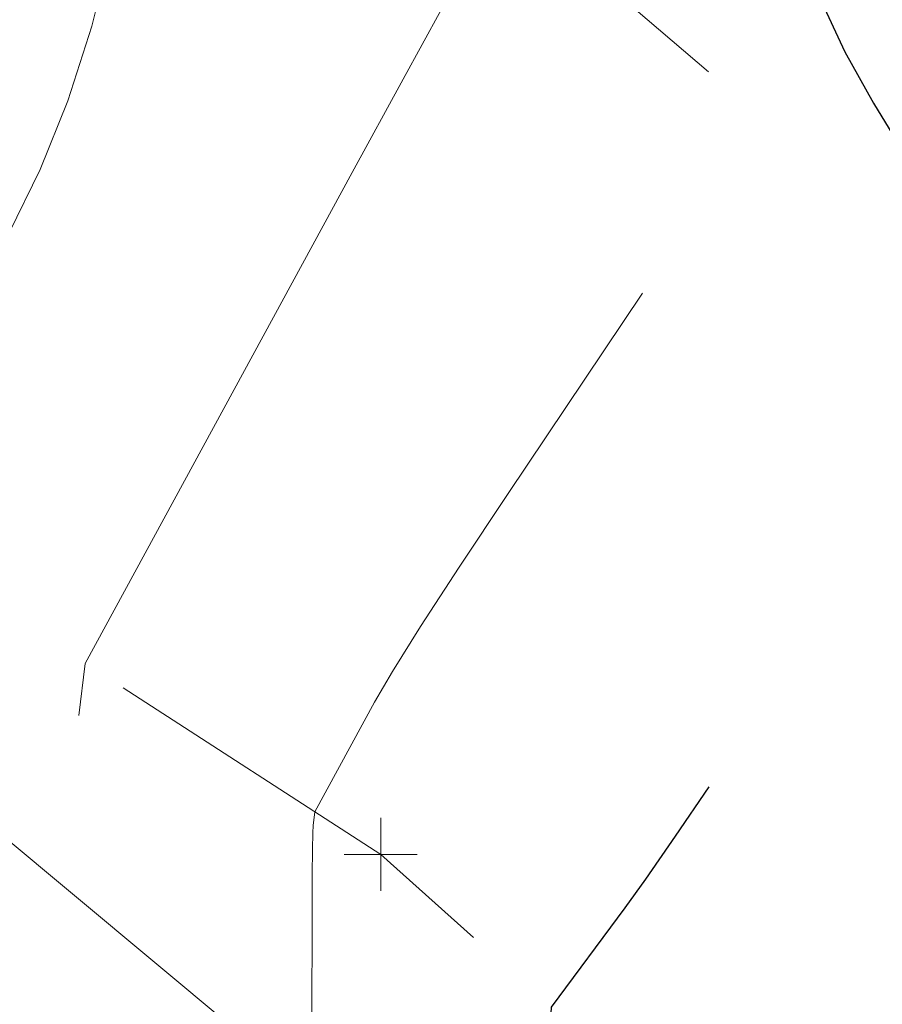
# Model space of a CAD drawing. Extents: x 1926935 to 1928139, y 199322 to 200300.
# Tile 626 of 656: x 1927630 to 1927642, y 199868 to 199881. Entities that reach past the tile are written whole.
import ezdxf

# ---------------------------------------------------------------- set-up
doc = ezdxf.new("R2010")
doc.units = 0
doc.header["$MEASUREMENT"] = 0
for name, pattern in [('DGN Style 2', [14.030763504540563, 8.418458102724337, -5.612305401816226]), ('DGN Style 3', [19.64306890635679, 14.03076350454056, -5.612305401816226]), ('DGN Style 5', [9.821534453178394, 4.209229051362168, -5.612305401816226]), ('treert', [0.2999994, -0.1499997, -0.1499997])]:
    doc.linetypes.add(name, pattern=pattern)
for name, color, linetype, lineweight in [('DT_X_Contour_Major', 132, 'DGN Style 3', 30), ('DT_X_Contour_Minor', 136, 'DGN Style 3', 0), ('DT_X_Terrain_Ground_Line', 92, 'DGN Style 3', 13), ('PV_X_Driveway', 7, 'DGN Style 5', 0), ('SV_X_Top_of_Bank', 97, 'DGN Style 2', 0), ('VG_X_Tree_Line_Rt', 3, 'treert', 0)]:
    doc.layers.add(name, color=color, linetype=linetype, lineweight=lineweight)
doc.layers.add('SV_X_Shot_Marker (Construction)', color=40, linetype='Continuous', lineweight=0, transparency=0.5)

# ---------------------------------------------------------------- blocks, each defined once
blk = doc.blocks.new('SVPT_664')
at = {"layer": 'SV_X_Shot_Marker (Construction)', "transparency": 33554495}
for p, q in [((0, 0.0249999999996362), (0, -0.0249999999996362)), ((-0.02499999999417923, 0), (0.02499999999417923, 0))]:
    blk.add_line(p, q, dxfattribs=at)
blk.add_point((0, 0), dxfattribs=at)
blk = doc.blocks.new('*U2117', base_point=(1927600.1255, 199832.7095, 682.6088333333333))
at = {"layer": 'DT_X_Contour_Major', "elevation": 680.00000000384, "flags": 128}
blk.add_lwpolyline([(1927598.172327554, 200018.5133908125), (1927597.961015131, 200013.1159681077), (1927597.965153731, 200011.9861525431), (1927598.068132, 200010.9098870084), (1927598.269949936, 200009.8871715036), (1927598.570607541, 200008.9180060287), (1927599.504147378, 200006.4049648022), (1927599.825013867, 200005.4438085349), (1927600.087458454, 200004.445120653), (1927600.29148114, 200003.4089011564), (1927600.437081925, 200002.3351500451), (1927600.747454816, 199999.4217715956), (1927600.928120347, 199998.2441210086), (1927601.237337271, 199996.8962030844), (1927601.675105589, 199995.3780178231), (1927602.241425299, 199993.6895652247), (1927603.923013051, 199988.9600018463), (1927604.534487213, 199987.1853573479), (1927605.107718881, 199985.4085963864), (1927605.642708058, 199983.6297189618), (1927606.139454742, 199981.8487250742), (1927608.368373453, 199973.5324818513), (1927610.327806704, 199968.5917124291), (1927610.740470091, 199967.5812773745), (1927611.138703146, 199966.6674448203), (1927611.522505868, 199965.8502147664), (1927611.891878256, 199965.1295872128), (1927612.857630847, 199963.3367170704), (1927613.265846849, 199962.5694130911), (1927613.766180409, 199961.6121537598), (1927614.358631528, 199960.4649390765), (1927615.043200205, 199959.1277690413), (1927617.697435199, 199953.9269712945), (1927618.353865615, 199952.6460551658), (1927618.960831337, 199951.465960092), (1927620.939048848, 199947.6430500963), (1927621.475626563, 199946.4524690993), (1927622.019822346, 199944.938453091), (1927622.571636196, 199943.1010020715), (1927623.131068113, 199940.9401160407), (1927624.633043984, 199934.74650661), (1927625.166306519, 199932.5877418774), (1927625.639612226, 199930.7566547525), (1927626.052961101, 199929.2532452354), (1927626.406353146, 199928.0775133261), (1927627.268789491, 199925.3791317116), (1927627.604799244, 199924.3027036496), (1927627.966001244, 199923.0972056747), (1927628.352395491, 199921.7626377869), (1927628.763981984, 199920.2989999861), (1927629.895135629, 199916.2238726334), (1927630.329937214, 199914.6418598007), (1927630.785976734, 199912.9521668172), (1927631.263254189, 199911.1547936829), (1927631.761769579, 199909.2497403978), (1927633.1194612, 199904.0260247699), (1927633.665156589, 199902.0793729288), (1927634.283974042, 199900.1572041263), (1927634.975913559, 199898.2595183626), (1927635.740975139, 199896.3863156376), (1927637.878635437, 199891.4237524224), (1927638.612386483, 199889.6824474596), (1927639.210394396, 199888.1804549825), (1927639.672659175, 199886.9177749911), (1927639.999180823, 199885.8944074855), (1927640.688914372, 199883.4845107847), (1927640.966586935, 199882.6093682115), (1927641.28230446, 199881.7913630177), (1927641.636066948, 199881.0304952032), (1927642.027874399, 199880.3267647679), (1927643.945080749, 199877.1760099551), (1927640.520135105, 199872.0617709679), (1927639.850901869, 199871.0664058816), (1927639.311036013, 199870.2721273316), (1927638.900537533, 199869.6789353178), (1927638.619406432, 199869.2868298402), (1927637.609318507, 199867.9262061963), (1927637.594359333, 199867.6110131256), (1927637.591361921, 199867.48753718), (1927637.588780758, 199867.2521920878), (1927637.586615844, 199866.904977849), (1927637.58486718, 199866.4458944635), (1927637.577677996, 199864.0424773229), (1927641.752010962, 199855.9276765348), (1927642.631799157, 199854.2347219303), (1927643.482163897, 199852.6336298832), (1927644.303105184, 199851.1244003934), (1927645.094623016, 199849.707033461), (1927647.166105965, 199846.0498717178), (1927647.962255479, 199844.5792191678), (1927648.797091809, 199842.910132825), (1927649.670614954, 199841.0426126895), (1927650.582824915, 199838.9766587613), (1927653.066967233, 199833.2028698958), (1927653.999952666, 199831.1712959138), (1927654.935802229, 199829.4069156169), (1927655.87451592, 199827.909729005), (1927656.816093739, 199826.6797360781), (1927659.330786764, 199823.7560131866), (1927660.230954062, 199822.6356043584), (1927661.045436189, 199821.4671700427), (1927661.774233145, 199820.2507102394), (1927662.417344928, 199818.9862249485), (1927664.018062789, 199815.5502301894), (1927664.791301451, 199814.1466052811), (1927665.910479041, 199812.5127266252), (1927667.375595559, 199810.648594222), (1927669.186651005, 199808.5542080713), (1927674.477384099, 199802.6621733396), (1927676.286237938, 199800.6329082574), (1927677.744749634, 199798.9641390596), (1927678.852919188, 199797.6558657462), (1927679.6107466, 199796.7080883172), (1927681.164496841, 199794.661343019), (1927681.859057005, 199793.8328677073), (1927682.777424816, 199792.8825007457), (1927683.919600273, 199791.8102421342), (1927685.285583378, 199790.6160918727), (1927689.226615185, 199787.2691689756), (1927690.623669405, 199786.0892417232), (1927691.859058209, 199785.0596521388), (1927692.932781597, 199784.1804002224), (1927693.844839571, 199783.4514859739), (1927696.061440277, 199781.7081648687), (1927697.085060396, 199781.0042299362), (1927698.493470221, 199780.1999159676), (1927700.286669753, 199779.295222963), (1927702.464658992, 199778.2901509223), (1927708.78568324, 199775.4761200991), (1927711.024820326, 199774.5069666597), (1927713.001463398, 199773.7100294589), (1927714.715612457, 199773.0853084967), (1927716.167267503, 199772.6328037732), (1927719.688355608, 199771.6557461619), (1927721.091673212, 199771.2793462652), (1927722.660809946, 199770.8829397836), (1927724.395765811, 199770.4665267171), (1927726.296540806, 199770.0301070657), (1927731.586366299, 199768.8396458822), (1927733.579357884, 199768.4849234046), (1927735.590963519, 199768.3136018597), (1927737.621183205, 199768.3256812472), (1927739.670016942, 199768.5211615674), (1927745.158392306, 199769.2869769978), (1927747.112955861, 199769.5517135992), (1927748.860365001, 199769.7715618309), (1927750.400619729, 199769.9465216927), (1927751.733720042, 199770.0765931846), (1927755.012448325, 199770.3635993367), (1927756.257648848, 199770.4977613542), (1927757.534204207, 199770.6849927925), (1927758.842114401, 199770.9252936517), (1927760.181379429, 199771.2186639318), (1927766.504444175, 199772.7115538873), (1927769.129181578, 199774.7165069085), (1927769.720103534, 199775.2017975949), (1927770.367981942, 199775.7984040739), (1927771.072816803, 199776.5063263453), (1927771.834608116, 199777.3255644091), (1927773.941993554, 199779.6586203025), (1927774.68464077, 199780.4548427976), (1927775.33204334, 199781.093718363), (1927775.884201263, 199781.5752469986), (1927776.341114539, 199781.8994287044), (1927777.432557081, 199782.5541173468), (1927777.798894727, 199782.7929481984), (1927778.079325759, 199783.0184242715), (1927778.273850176, 199783.2305455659), (1927778.382467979, 199783.4293120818), (1927778.5575733, 199783.9415497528), (1927778.90646356, 199784.5054481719), (1927779.821805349, 199785.8129651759), (1927781.303598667, 199787.8641007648), (1927783.351843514, 199790.6588549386), (1927789.569098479, 199799.103024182), (1927791.610996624, 199801.8771329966), (1927793.073749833, 199803.8663325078), (1927793.957358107, 199805.0706227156), (1927794.261821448, 199805.4900036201), (1927794.301530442, 199805.5618069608), (1927794.317936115, 199805.5890553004), (1927794.337371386, 199805.6169478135), (1927794.359836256, 199805.6454845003), (1927794.385330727, 199805.6746653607), (1927794.457355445, 199805.7533398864), (1927794.483129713, 199805.7820410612), (1927794.506433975, 199805.8091386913), (1927794.527268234, 199805.8346327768), (1927794.545632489, 199805.8585233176), (1927794.625568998, 199805.9662709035)], dxfattribs=at)
at = {"layer": 'DT_X_Contour_Minor', "flags": 128}
for points, elevation in [([(1927581.529880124, 200038.3084627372), (1927581.995843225, 200032.8333789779), (1927582.087138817, 200031.5956147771), (1927582.16132712, 200030.228786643), (1927582.218408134, 200028.7328945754), (1927582.258381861, 200027.1079385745), (1927582.342168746, 200022.6026373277), (1927582.366667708, 200021.0478714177), (1927582.377324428, 200019.762549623), (1927582.374138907, 200018.7466719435), (1927582.357111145, 200018.0002383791), (1927582.293247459, 200016.3690076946), (1927582.333354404, 200015.6693837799), (1927582.501573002, 200014.7939350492), (1927582.797903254, 200013.7426615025), (1927583.222345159, 200012.5155631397), (1927585.502001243, 200006.3788462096), (1927588.169952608, 200000.0275957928), (1927588.683038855, 199998.811247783), (1927589.078889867, 199997.8841682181), (1927589.357505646, 199997.246357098), (1927589.518886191, 199996.8978144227), (1927589.792920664, 199996.3540585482), (1927589.983811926, 199995.911934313), (1927590.350959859, 199994.9933785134), (1927590.894364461, 199993.5983911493), (1927591.614025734, 199991.7269722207), (1927593.768131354, 199986.1012796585), (1927594.52328068, 199984.1555845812), (1927595.173149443, 199982.5377687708), (1927595.717737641, 199981.2478322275), (1927596.157045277, 199980.2857749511), (1927597.188158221, 199978.1574612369), (1927597.598513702, 199977.2775038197), (1927598.056245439, 199976.2338668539), (1927598.56135343, 199975.0265503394), (1927599.113837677, 199973.6555542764), (1927600.650297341, 199969.7813253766), (1927601.276541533, 199968.2834339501), (1927602.002929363, 199966.6954313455), (1927602.829460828, 199965.0173175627), (1927603.756135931, 199963.2490926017), (1927606.360794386, 199958.4136778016), (1927607.262407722, 199956.7350085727), (1927608.01375389, 199955.3255619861), (1927608.614832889, 199954.1853380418), (1927609.065644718, 199953.3143367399), (1927610.067453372, 199951.3506301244), (1927610.512628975, 199950.4813911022), (1927611.096799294, 199949.3464539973), (1927611.819964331, 199947.9458188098), (1927612.682124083, 199946.2794855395), (1927615.166543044, 199941.4816660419), (1927616.013951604, 199939.7745648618), (1927616.692863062, 199938.251625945), (1927617.203277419, 199936.9128492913), (1927617.545194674, 199935.7582349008), (1927618.232311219, 199932.9248128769), (1927618.519722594, 199931.8012638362), (1927618.866619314, 199930.5556832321), (1927619.273001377, 199929.1880710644), (1927619.738868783, 199927.6984273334), (1927621.060495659, 199923.5633352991), (1927621.575408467, 199921.9137802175), (1927622.128926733, 199920.0664339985), (1927622.721050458, 199918.0212966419), (1927623.35177964, 199915.7783681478), (1927625.085198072, 199909.5335039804), (1927625.680965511, 199907.3805658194), (1927626.168204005, 199905.6053994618), (1927626.546913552, 199904.2080049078), (1927626.817094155, 199903.1883821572), (1927627.3928705, 199900.9730838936), (1927627.674783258, 199900.030322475), (1927628.088689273, 199898.8635119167), (1927628.634588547, 199897.472652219), (1927629.312481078, 199895.8577433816), (1927632.783963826, 199887.7987208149), (1927631.588003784, 199882.4825626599), (1927631.307334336, 199881.38207874), (1927630.977880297, 199880.3589804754), (1927630.599641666, 199879.413267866), (1927630.172618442, 199878.5449409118), (1927628.066012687, 199874.6733149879), (1927627.888748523, 199873.1910715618), (1927627.855489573, 199872.9058227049), (1927627.831683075, 199872.6853233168), (1927627.817329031, 199872.5295733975), (1927627.812427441, 199872.4385729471), (1927627.811609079, 199872.1649862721), (1927635.139237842, 199857.9202558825), (1927636.683619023, 199854.9484414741), (1927638.176350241, 199852.1378827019), (1927639.617431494, 199849.4885795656), (1927641.006862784, 199847.0005320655), (1927644.643146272, 199840.5807462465), (1927645.904823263, 199838.3149924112), (1927646.962641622, 199836.3325702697), (1927647.816601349, 199834.633479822), (1927648.466702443, 199833.2177210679), (1927649.928493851, 199829.8201399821), (1927650.56179141, 199828.5266697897), (1927651.365340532, 199827.1944450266), (1927652.339141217, 199825.823465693), (1927653.483193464, 199824.4137317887), (1927656.761001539, 199820.6027686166), (1927657.877747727, 199819.2638260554), (1927658.769630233, 199818.1052207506), (1927659.436649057, 199817.1269527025), (1927659.8788042, 199816.3290219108), (1927660.758066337, 199814.441656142), (1927661.352590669, 199813.4815684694), (1927662.476717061, 199812.0168297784), (1927664.130445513, 199810.0474400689), (1927666.313776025, 199807.5733993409), (1927672.842126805, 199800.303089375), (1927675.025236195, 199797.8635174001), (1927676.678301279, 199795.9975339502), (1927677.801322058, 199794.7051390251), (1927678.394298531, 199793.9863326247), (1927679.268843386, 199792.8343002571), (1927679.777569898, 199792.26795436), (1927680.647840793, 199791.4329409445), (1927681.879656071, 199790.3292600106), (1927683.473015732, 199788.9569115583), (1927688.204034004, 199784.9390923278), (1927689.815407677, 199783.5743363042), (1927691.101264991, 199782.4934326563), (1927692.061605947, 199781.6963813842), (1927692.696430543, 199781.1831824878), (1927693.955274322, 199780.1931219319), (1927694.720097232, 199779.7116575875), (1927696.070433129, 199779.0098099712), (1927698.006282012, 199778.0875790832), (1927700.527643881, 199776.9449649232), (1927708.031959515, 199773.6041494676), (1927710.603272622, 199772.4777094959), (1927712.688975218, 199771.6040011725), (1927714.289067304, 199770.9830244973), (1927715.40354888, 199770.6147794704), (1927717.728019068, 199769.9697682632), (1927718.791833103, 199769.6903628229), (1927720.239922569, 199769.3359049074), (1927722.072287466, 199768.9063945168), (1927724.288927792, 199768.4018316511), (1927730.712335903, 199766.9562607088), (1927733.00573693, 199766.507847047), (1927735.068383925, 199766.2467842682), (1927736.90027689, 199766.1730723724), (1927738.501415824, 199766.2867113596), (1927742.463447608, 199766.8395498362), (1927744.018867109, 199767.0433046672), (1927745.713601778, 199767.2399403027), (1927747.547651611, 199767.4294567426), (1927749.521016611, 199767.611853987), (1927754.969076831, 199768.088754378), (1927757.037757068, 199768.3115904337), (1927759.157752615, 199768.6224233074), (1927761.32906347, 199769.0212529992), (1927763.551689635, 199769.508079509), (1927769.547113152, 199770.9236126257), (1927771.514707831, 199771.3881142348), (1927772.920924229, 199771.7199692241), (1927773.765762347, 199771.9191775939), (1927774.049222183, 199771.985739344), (1927774.056610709, 199771.9863751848), (1927774.059329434, 199771.9866761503), (1927774.061944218, 199771.9871021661), (1927774.064455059, 199771.9876532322), (1927774.066861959, 199771.9883293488), (1927774.077851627, 199771.9917763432), (1927781.856067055, 199776.6574450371), (1927783.348000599, 199777.6303089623), (1927784.490280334, 199778.5493284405), (1927785.282906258, 199779.4145034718), (1927785.725878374, 199780.2258340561), (1927786.440932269, 199782.3175896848), (1927786.849588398, 199783.2403103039), (1927787.539266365, 199784.4396554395), (1927788.509966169, 199785.9156250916), (1927789.761687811, 199787.6682192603), (1927793.474307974, 199792.7106363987), (1927794.732463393, 199794.4374221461), (1927795.722464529, 199795.8359665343), (1927796.444311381, 199796.9062695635), (1927796.89800395, 199797.6483312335), (1927797.750311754, 199799.1895072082), (1927798.10244061, 199799.7743614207), (1927798.51959632, 199800.3730420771), (1927799.001778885, 199800.9855491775), (1927799.548988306, 199801.6118827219), (1927801.094915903, 199803.3005407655), (1927801.648130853, 199803.9165784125), (1927802.148330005, 199804.4981978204), (1927802.595513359, 199805.0453989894), (1927802.989680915, 199805.5581819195), (1927804.705425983, 199807.8708597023)], 676.9999999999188), ([(1927587.679862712, 200032.1816772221), (1927587.82275634, 200030.5026717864), (1927587.850753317, 200030.1230953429), (1927587.873504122, 200029.7039397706), (1927587.891008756, 200029.2452050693), (1927587.903267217, 200028.7468912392), (1927587.928961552, 200027.3652821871), (1927587.92812035, 200026.6751087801), (1927587.906325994, 200025.6407953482), (1927587.863578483, 200024.2623418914), (1927587.799877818, 200022.5397484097), (1927587.602071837, 200017.4873124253), (1927587.644346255, 200015.5409601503), (1927587.919523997, 200013.4912303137), (1927588.42760506, 200011.3381229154), (1927589.168589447, 200009.0816379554), (1927591.455085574, 200002.9265079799), (1927592.208311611, 200000.878982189), (1927592.753117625, 199999.3527522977), (1927593.089503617, 199998.3478183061), (1927593.217469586, 199997.8641802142), (1927593.280818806, 199997.2695398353), (1927593.362993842, 199996.9017645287), (1927593.562007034, 199996.2444188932), (1927593.877858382, 199995.2975029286), (1927594.310547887, 199994.0610166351), (1927596.602387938, 199987.6150831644), (1927598.488671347, 199982.6888388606), (1927598.856835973, 199981.7352665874), (1927599.152922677, 199980.9857973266), (1927599.376931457, 199980.4404310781), (1927599.528862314, 199980.0991678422), (1927599.837907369, 199979.4612698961), (1927600.030336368, 199979.022440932), (1927600.375839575, 199978.1843774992), (1927600.874416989, 199976.9470795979), (1927601.526068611, 199975.3105472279), (1927603.467905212, 199970.414148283), (1927604.201555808, 199968.6283970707), (1927604.946130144, 199966.9434426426), (1927605.701628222, 199965.3592849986), (1927606.468050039, 199963.8759241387), (1927608.52640654, 199960.0546908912), (1927609.263554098, 199958.6798100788), (1927609.931229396, 199957.4210925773), (1927610.529432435, 199956.2785383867), (1927611.058163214, 199955.252147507), (1927612.375482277, 199952.6699895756), (1927612.907564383, 199951.629917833), (1927613.515821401, 199950.4463210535), (1927614.200253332, 199949.1191992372), (1927614.960860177, 199947.6485523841), (1927617.090711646, 199943.5354607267), (1927617.834509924, 199942.000532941), (1927618.468516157, 199940.480568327), (1927618.992730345, 199938.9755668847), (1927619.407152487, 199937.4855286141), (1927620.365888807, 199933.5320441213), (1927620.73525057, 199932.0634231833), (1927621.124283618, 199930.6226737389), (1927621.532987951, 199929.2097957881), (1927621.961363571, 199927.8247893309), (1927623.129926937, 199924.1686007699), (1927623.585205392, 199922.7100880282), (1927624.074618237, 199921.0766912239), (1927624.598165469, 199919.2684103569), (1927625.155847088, 199917.2852454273), (1927626.688510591, 199911.7636268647), (1927627.230622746, 199909.8009971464), (1927627.707461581, 199908.0543219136), (1927628.119027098, 199906.5236011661), (1927628.465319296, 199905.208834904), (1927629.301734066, 199901.9907308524), (1927629.704020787, 199900.6380151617), (1927630.283569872, 199898.9934461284), (1927631.040381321, 199897.0570237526), (1927631.974455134, 199894.8287480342), (1927634.701668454, 199888.4975416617), (1927635.598501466, 199886.4132449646), (1927636.243590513, 199884.9087596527), (1927636.636935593, 199883.9840857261), (1927636.778536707, 199883.6392231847), (1927636.820481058, 199883.4926715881), (1927636.837366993, 199883.4394520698), (1927636.856566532, 199883.3897072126), (1927636.878079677, 199883.3434370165), (1927636.901906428, 199883.3006414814), (1927637.018496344, 199883.1090365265), (1927636.621459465, 199882.5161682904), (1927636.448843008, 199882.2245799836), (1927636.1011523, 199881.6039014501), (1927635.578387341, 199880.65413269), (1927634.88054813, 199879.3752737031), (1927631.21545856, 199872.6393879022), (1927631.115680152, 199871.8050630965), (1927631.096860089, 199871.6113144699), (1927631.083162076, 199871.3876363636), (1927631.074586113, 199871.1340287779), (1927631.071132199, 199870.8504917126), (1927631.066965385, 199869.457483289), (1927637.343495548, 199857.2560627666), (1927638.666345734, 199854.7105349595), (1927639.944954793, 199852.3031317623), (1927641.179322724, 199850.0338531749), (1927642.369449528, 199847.9026991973), (1927645.484132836, 199842.4037880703), (1927646.590634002, 199840.4030679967), (1927647.574125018, 199838.5250911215), (1927648.434605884, 199836.7698574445), (1927649.172076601, 199835.1373669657), (1927650.974651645, 199830.9477166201), (1927651.707845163, 199829.408211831), (1927652.555494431, 199827.9319352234), (1927653.517599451, 199826.518886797), (1927654.594160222, 199825.1690665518), (1927657.617596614, 199821.6538501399), (1927658.662149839, 199820.3877521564), (1927659.528232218, 199819.2258705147), (1927660.215843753, 199818.1682052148), (1927660.724984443, 199817.2147562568), (1927661.844731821, 199814.8111808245), (1927662.498827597, 199813.7032474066), (1927663.621304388, 199812.1821287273), (1927665.212162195, 199810.2478247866), (1927667.271401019, 199807.9003355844), (1927673.38721257, 199801.0894506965), (1927675.445570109, 199798.7866476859), (1927677.033784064, 199796.98640232), (1927678.151854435, 199795.6887145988), (1927678.799781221, 199794.8935845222), (1927679.900727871, 199793.4433145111), (1927680.471398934, 199792.7895921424), (1927681.357702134, 199791.9161275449), (1927682.559637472, 199790.8229207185), (1927684.077204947, 199789.5099716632), (1927688.544894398, 199785.7157845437), (1927690.084828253, 199784.4126381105), (1927691.353862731, 199783.3488391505), (1927692.351997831, 199782.5243876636), (1927693.079233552, 199781.9392836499), (1927694.657329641, 199780.6981362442), (1927695.508418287, 199780.1425150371), (1927696.87811216, 199779.40651197), (1927698.766411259, 199778.4901270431), (1927701.173315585, 199777.3933602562), (1927708.283200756, 199774.2281396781), (1927710.743788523, 199773.1541285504), (1927712.793137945, 199772.3060106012), (1927714.431249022, 199771.6837858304), (1927715.658121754, 199771.287454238), (1927718.381464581, 199770.531760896), (1927719.558446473, 199770.2200239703), (1927721.046885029, 199769.8515831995), (1927722.846780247, 199769.4264385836), (1927724.95813213, 199768.9445901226), (1927731.003679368, 199767.5840557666), (1927733.196943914, 199767.1668724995), (1927735.242577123, 199766.9357234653), (1927737.140578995, 199766.890608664), (1927738.89094953, 199767.0315280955), (1927743.361762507, 199767.6553588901), (1927745.050230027, 199767.8794409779), (1927746.762522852, 199768.0838141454), (1927748.498640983, 199768.2684783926), (1927750.258584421, 199768.4334337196), (1927754.983533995, 199768.8470360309), (1927756.777982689, 199769.0403758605), (1927758.617616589, 199769.3101936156), (1927760.502435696, 199769.6564892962), (1927762.432440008, 199770.0792629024), (1927771.544558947, 199772.2306548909), (1927772.416081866, 199772.8963833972), (1927772.612292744, 199773.0575202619), (1927772.827415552, 199773.2556186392), (1927773.061450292, 199773.490678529), (1927773.314396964, 199773.7626999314), (1927774.014137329, 199774.5373723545), (1927774.400073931, 199774.8853369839), (1927775.033078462, 199775.3482265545), (1927775.913150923, 199775.9260410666), (1927777.040291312, 199776.61878052), (1927780.375422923, 199778.6193189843), (1927781.494844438, 199779.3491167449), (1927782.351760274, 199780.0381061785), (1927782.946170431, 199780.6862872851), (1927783.278074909, 199781.2936600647), (1927783.813145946, 199782.8589097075), (1927784.201880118, 199783.6620229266), (1927784.966779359, 199784.8974253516), (1927786.107843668, 199786.5651169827), (1927787.625073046, 199788.6650978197), (1927792.172571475, 199794.8414323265), (1927793.69197447, 199796.9173257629), (1927794.83955963, 199798.5127551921), (1927795.615326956, 199799.6277206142), (1927796.019276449, 199800.262222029), (1927796.600717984, 199801.3136071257), (1927796.840939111, 199801.7125927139), (1927797.125521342, 199802.1210106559), (1927797.454464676, 199802.5388609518), (1927797.827769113, 199802.9661436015), (1927798.88239575, 199804.1181404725), (1927799.259797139, 199804.5383992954), (1927799.601031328, 199804.9351781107), (1927799.906098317, 199805.3084769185), (1927800.174998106, 199805.6582957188), (1927801.345473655, 199807.2359967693)], 678.0000000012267), ([(1927593.18270982, 200025.5483841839), (1927592.818272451, 200016.2397855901), (1927592.825410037, 200014.2912630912), (1927593.00301024, 200012.4350949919), (1927593.351073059, 200010.6712812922), (1927593.869598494, 200008.999821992), (1927595.479616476, 200004.665736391), (1927596.016662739, 200003.1613953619), (1927596.420288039, 200001.8989364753), (1927596.690492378, 200000.8783597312), (1927596.827275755, 200000.0996651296), (1927597.014136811, 199998.3456557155), (1927597.175770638, 199997.4879654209), (1927597.520526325, 199996.2304015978), (1927598.048403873, 199994.5729642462), (1927598.759403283, 199992.5156533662), (1927600.89956419, 199986.4963263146), (1927601.623528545, 199984.4401807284), (1927602.190300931, 199982.7862392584), (1927602.599881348, 199981.5345019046), (1927602.852269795, 199980.6849686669), (1927603.663301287, 199977.6589564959), (1927606.731136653, 199969.9233180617), (1927607.37723334, 199968.3413053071), (1927608.000736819, 199966.9105406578), (1927608.601647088, 199965.6310241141), (1927609.179964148, 199964.5027556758), (1927610.692018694, 199961.6957039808), (1927611.264700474, 199960.6246115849), (1927611.848704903, 199959.5166231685), (1927612.444031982, 199958.3717387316), (1927613.05068171, 199957.1899582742), (1927615.302499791, 199952.7784445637), (1927615.934843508, 199951.5461881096), (1927616.580542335, 199950.2925796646), (1927619.014880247, 199945.5892554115), (1927619.655068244, 199944.2265010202), (1927620.244169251, 199942.7095107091), (1927620.78218327, 199941.0382844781), (1927621.2691103, 199939.2128223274), (1927622.499466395, 199934.1392753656), (1927622.950778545, 199932.3255825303), (1927623.381947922, 199930.6896642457), (1927623.792974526, 199929.2315205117), (1927624.183858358, 199927.9511513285), (1927625.199358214, 199924.7738662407), (1927625.595002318, 199923.5063958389), (1927626.02030974, 199922.0869484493), (1927626.47528048, 199920.5155240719), (1927626.959914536, 199918.7921227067), (1927628.291823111, 199913.9937497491), (1927628.78027998, 199912.2214284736), (1927629.246719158, 199910.5032443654), (1927629.691140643, 199908.8391974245), (1927630.113544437, 199907.2292876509), (1927631.210597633, 199903.0083778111), (1927631.684588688, 199901.3586940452), (1927632.283771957, 199899.5753251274), (1927633.00814744, 199897.6582710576), (1927633.857715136, 199895.6075318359), (1927636.290151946, 199889.960647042), (1927637.105443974, 199888.0478462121), (1927637.726992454, 199886.5446073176), (1927638.154797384, 199885.4509303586), (1927638.388858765, 199884.7668153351), (1927638.754697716, 199883.4885911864), (1927638.901976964, 199883.0244101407), (1927639.069435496, 199882.5905351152), (1927639.257073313, 199882.1869661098), (1927639.464890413, 199881.8137031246), (1927640.481788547, 199880.1425232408), (1927637.018829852, 199874.9715219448), (1927636.347591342, 199873.9616482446), (1927635.818000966, 199873.1481705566), (1927635.430058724, 199872.5310888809), (1927635.183764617, 199872.1104032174), (1927634.364904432, 199870.6054608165), (1927634.34261178, 199870.4190546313), (1927634.338230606, 199870.3168062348), (1927634.334641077, 199870.0899494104), (1927634.331843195, 199869.7384841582), (1927634.329836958, 199869.2624104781), (1927634.322321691, 199866.7499803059), (1927639.547753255, 199856.5918696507), (1927640.649072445, 199854.4726284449), (1927641.713559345, 199852.4683808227), (1927642.741213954, 199850.5791267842), (1927643.732036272, 199848.8048663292), (1927646.325119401, 199844.226829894), (1927647.276444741, 199842.4911435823), (1927648.185608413, 199840.7176119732), (1927649.052610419, 199838.906235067), (1927649.877450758, 199837.0570128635), (1927652.020809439, 199832.0752932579), (1927652.853898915, 199830.2897538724), (1927653.74564833, 199828.6694254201), (1927654.696057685, 199827.2143079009), (1927655.705126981, 199825.924401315), (1927658.474191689, 199822.7049316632), (1927659.446551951, 199821.5116782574), (1927660.286834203, 199820.3465202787), (1927660.995038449, 199819.2094577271), (1927661.571164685, 199818.1004906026), (1927662.931397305, 199815.180705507), (1927663.645064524, 199813.9249263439), (1927664.765891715, 199812.3474276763), (1927666.293878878, 199810.4482095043), (1927668.229026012, 199808.2272718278), (1927673.932298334, 199801.875812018), (1927675.865904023, 199799.7097779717), (1927677.389266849, 199797.9752706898), (1927678.502386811, 199796.6722901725), (1927679.20526391, 199795.8008364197), (1927680.532612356, 199794.0523287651), (1927681.165227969, 199793.3112299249), (1927682.067563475, 199792.3993141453), (1927683.239618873, 199791.3165814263), (1927684.681394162, 199790.0630317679), (1927688.885754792, 199786.4924767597), (1927690.354248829, 199785.2509399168), (1927691.60646047, 199784.2042456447), (1927692.642389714, 199783.3523939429), (1927693.462036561, 199782.6953848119), (1927695.359384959, 199781.2031505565), (1927696.296739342, 199780.5733724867), (1927697.68579119, 199779.8032139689), (1927699.526540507, 199778.892675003), (1927701.818987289, 199777.8417555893), (1927708.534441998, 199774.8521298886), (1927710.884304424, 199773.8305476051), (1927712.897300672, 199773.00802003), (1927714.57343074, 199772.3845471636), (1927715.912694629, 199771.9601290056), (1927719.034910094, 199771.093753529), (1927720.325059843, 199770.7496851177), (1927721.853847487, 199770.3672614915), (1927723.621273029, 199769.9464826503), (1927725.627336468, 199769.4873485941), (1927731.295022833, 199768.2118508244), (1927733.388150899, 199767.8258979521), (1927735.416770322, 199767.6246626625), (1927737.3808811, 199767.6081449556), (1927739.280483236, 199767.7763448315), (1927744.260077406, 199768.4711679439), (1927746.081592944, 199768.7155772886), (1927747.811443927, 199768.9276879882), (1927749.449630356, 199769.1075000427), (1927750.996152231, 199769.2550134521), (1927754.99799116, 199769.6053176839), (1927756.517815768, 199769.7690686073), (1927758.075910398, 199769.9975932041), (1927759.672275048, 199770.290891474), (1927761.306909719, 199770.6489634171), (1927769.024501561, 199772.4711043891), (1927770.772631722, 199773.8064451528), (1927771.166198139, 199774.1296589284), (1927771.597698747, 199774.5270113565), (1927772.067133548, 199774.9985024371), (1927772.57450254, 199775.5441321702), (1927773.978065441, 199777.0979963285), (1927774.54235735, 199777.6700898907), (1927775.182560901, 199778.2209724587), (1927775.898676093, 199778.7506440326), (1927776.690702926, 199779.2591046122), (1927778.903990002, 199780.5867181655), (1927779.646869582, 199781.0710324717), (1927780.215543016, 199781.528265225), (1927780.610010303, 199781.9584164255), (1927780.830271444, 199782.3614860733), (1927781.185359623, 199783.4002297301), (1927781.554171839, 199784.0837355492), (1927782.394292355, 199785.3551952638), (1927783.705721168, 199787.2146088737), (1927785.48845828, 199789.6619763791), (1927790.870834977, 199796.9722282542), (1927792.651485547, 199799.3972293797), (1927793.956654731, 199801.18954385), (1927794.786342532, 199802.3491716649), (1927795.140548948, 199802.8761128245), (1927795.451124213, 199803.4377070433), (1927795.579437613, 199803.6508240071), (1927795.731446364, 199803.8689792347), (1927795.907150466, 199804.092172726), (1927796.10654992, 199804.3204044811), (1927796.669875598, 199804.9357401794), (1927796.871463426, 199805.1602201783), (1927797.053732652, 199805.372158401), (1927797.216683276, 199805.5715548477), (1927797.360315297, 199805.7584095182), (1927797.985521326, 199806.6011338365)], 679.0000000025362)]:
    blk.add_lwpolyline(points, dxfattribs=dict(at, elevation=elevation))

msp = doc.modelspace()

# ---------------------------------------------------------------- linework, layer by layer
at = {"layer": 'PV_X_Driveway'}
for points in [[(1927490.973, 200039.2102000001, 663.127599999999), (1927502.156, 200038.6969000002, 663.948599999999), (1927520.512, 200038.0279000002, 665.9382000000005), (1927535.392, 200032.4682999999, 667.537599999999), (1927550.96, 200019.5192000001, 669.222599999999), (1927564.873, 200004.3072000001, 671.2002000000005), (1927576.326, 199988.2344000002, 672.130099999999), (1927589.971, 199967.3827999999, 673.2097999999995), (1927602.739, 199947.1614000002, 673.8247999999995), (1927612.835, 199931.3887000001, 674.4702999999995), (1927617.369, 199918.1515, 674.6042999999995), (1927623.176, 199898.725, 674.790900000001), (1927636.57, 199883.4932000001, 677.8705), (1927653.128, 199869.3102999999, 682.6514999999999), (1927669.366, 199854.9537000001, 687.4762000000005), (1927688.608, 199840.8727000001, 692.9295), (1927703.301, 199835.1437000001, 695.5057000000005), (1927715.399, 199835.4112000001, 696.5257000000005), (1927724.885, 199839.701, 696.6399000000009), (1927728.147, 199845.864, 696.718900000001), (1927726.831, 199855.1347999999, 696.697099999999)], [(1927736.787, 199826.0112999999, 696.204900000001), (1927724.44, 199821.4332999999, 696.8362999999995), (1927709.902, 199820.5352000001, 696.5877000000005), (1927696.104, 199822.9295, 695.255900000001), (1927683.985, 199828.8689000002, 693.113099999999), (1927666.835, 199841.6507999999, 688.6997999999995), (1927651.178, 199855.7747000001, 684.1332999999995), (1927635.271, 199870.0202999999, 679.2877000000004), (1927625.069, 199876.6087999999, 676.0484000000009), (1927615.323, 199875.1149000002, 673.6732000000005), (1927613.067, 199870.1274000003, 672.8849000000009), (1927612.454, 199866.1025999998, 672.5892000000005)]]:
    msp.add_polyline3d(points, dxfattribs=at)
at = {"layer": 'SV_X_Top_of_Bank'}
msp.add_polyline3d([(1927627.016, 199872.8267000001, 676.7555999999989), (1927650.506, 199853.2899000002, 683.9714000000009), (1927667.799, 199834.1469000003, 689.885900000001), (1927681.468, 199812.7470999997, 692.8247999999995), (1927694.328, 199798.8932999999, 694.9662000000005), (1927712.812, 199785.476, 696.0257000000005), (1927735.665, 199777.6284000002, 693.999400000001), (1927755.078, 199773.8017999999, 684.5342000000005), (1927774.05, 199771.9915999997, 677.0057999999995), (1927795.514, 199772.1275, 672.536), (1927811.683, 199769.884, 669.3827999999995)], dxfattribs=at)
at = {"layer": 'VG_X_Tree_Line_Rt', "extrusion": (-0.2949578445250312, 0.1830968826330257, 0.9378034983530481), "elevation": -531336.4084429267, "flags": 128}
msp.add_lwpolyline([(-1186470.63327, 1437283.727686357), (-1186470.63327, 1437249.599972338)], dxfattribs=at)

# ---------------------------------------------------------------- block references
at = {"layer": 'DT_X_Terrain_Ground_Line'}
msp.add_blockref('*U2117', (1927600.1255, 199832.7095, 682.6088333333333), dxfattribs=at)
at = {"layer": 'SV_X_Shot_Marker (Construction)', "transparency": 33554495, "xscale": 20, "yscale": 20, "zscale": 20}
msp.add_blockref('SVPT_664', (1927635.271, 199870.0202999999, 679.2877000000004), dxfattribs=at)

doc.saveas('drawing.dxf')
